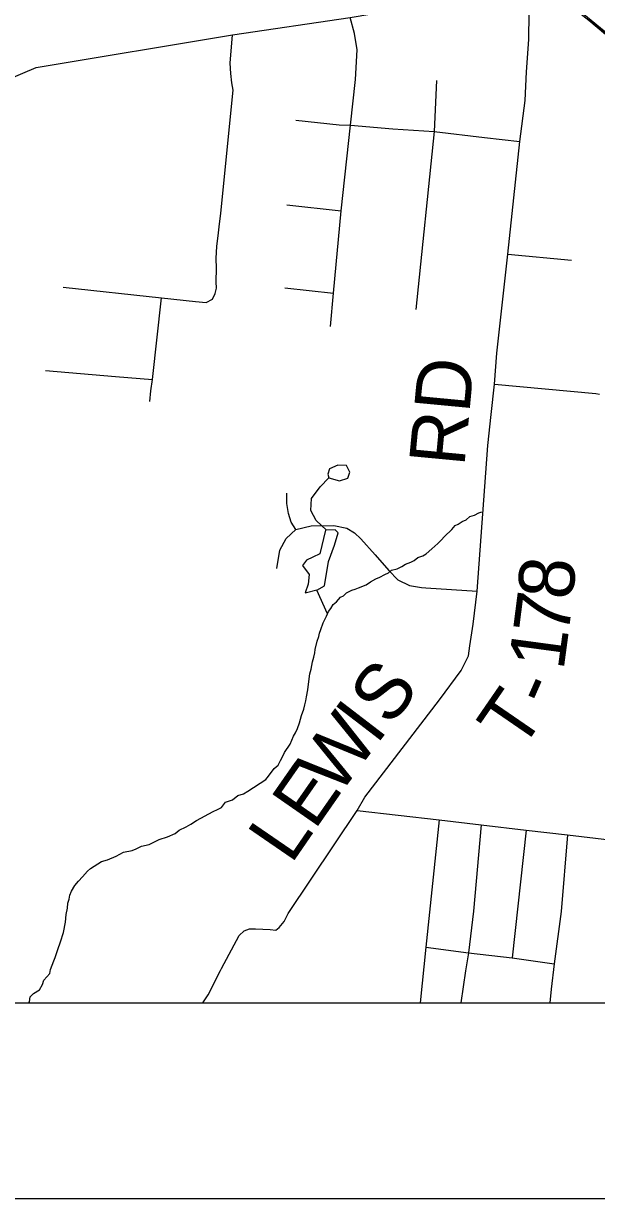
# Model space of a CAD drawing. Extents: x 0 to 34, y 0 to 22.
# Drawn here: x 7.478 to 7.771, y 14 to 14.601 of the extents above; entities that cross this region are included whole.
import ezdxf

# ---------------------------------------------------------------- set-up
doc = ezdxf.new("R2010")
doc.units = 0
for name, color, linetype in [('GM_X_Corporation', 7, 'Continuous'), ('GM_X_County_Road', 7, 'Continuous'), ('GM_X_Minor_Lake', 7, 'Continuous'), ('GM_X_Minor_River', 7, 'Continuous'), ('GM_X_Rail_Line', 7, 'Continuous'), ('GM_X_State_Route', 7, 'Continuous'), ('GM_X_Township_Road', 7, 'Continuous'), ('GM_X_Township_Road_Text', 7, 'Continuous'), ('SH_Cut_Line', 7, 'Continuous'), ('SH_Data', 7, 'Continuous')]:
    doc.layers.add(name, color=color, linetype=linetype)

msp = doc.modelspace()

# ---------------------------------------------------------------- linework, layer by layer
at = {"layer": 'GM_X_Corporation'}
for points in [[(7.76659, 14.603), (7.77518, 14.59581)], [(7.77518, 14.59581), (7.76659, 14.603)], [(5.48474, 14.1), (8.31297, 14.1)]]:
    msp.add_lwpolyline(points, dxfattribs=at)
at = {"layer": 'GM_X_County_Road'}
msp.add_lwpolyline([(7.19462, 14.47266), (7.20479, 14.48077), (7.21024, 14.48461), (7.21649, 14.48758), (7.22219, 14.4894), (7.24943, 14.49374), (7.26769, 14.49671), (7.30242, 14.50216), (7.31344, 14.50423), (7.32554, 14.50851), (7.34044, 14.51676), (7.3531, 14.52237), (7.37775, 14.53379), (7.4064, 14.5452), (7.45328, 14.56541), (7.48427, 14.57849), (7.58457, 14.59524), (7.64482, 14.60405), (7.73637, 14.61978), (7.74169, 14.62255)], dxfattribs=at)
at = {"layer": 'GM_X_Minor_Lake'}
for points in [[(7.6429, 14.37495), (7.63852, 14.37503), (7.63412, 14.3732), (7.63331, 14.37056), (7.63385, 14.36865)], [(7.63385, 14.36865), (7.63934, 14.36703), (7.64355, 14.36848), (7.64455, 14.3715), (7.6429, 14.37495)], [(7.62774, 14.31116), (7.63158, 14.31337), (7.63369, 14.32588), (7.63669, 14.33419), (7.6387, 14.34043), (7.63701, 14.34198), (7.63207, 14.34188), (7.6292, 14.32976), (7.62575, 14.32811), (7.62249, 14.32645), (7.62035, 14.32383)]]:
    msp.add_lwpolyline(points, dxfattribs=at)
at = {"layer": 'GM_X_Minor_River'}
for points in [[(7.63264, 14.34189), (7.62739, 14.34671), (7.62463, 14.35189), (7.62493, 14.35797), (7.6294, 14.36397), (7.63385, 14.36865)], [(7.69999, 14.34493), (7.70191, 14.34623), (7.70402, 14.34714), (7.70595, 14.34882), (7.70824, 14.34954), (7.71054, 14.35064), (7.71207, 14.35119)], [(7.49924, 14.14132), (7.49969, 14.14531), (7.50031, 14.14853), (7.50055, 14.151), (7.50115, 14.15308), (7.50157, 14.15516), (7.50236, 14.15724), (7.50412, 14.16006), (7.50587, 14.16232), (7.508, 14.16456), (7.51052, 14.16737), (7.51206, 14.16886), (7.51398, 14.16997), (7.51763, 14.17238), (7.52069, 14.17328), (7.52509, 14.1751), (7.52893, 14.17713), (7.53332, 14.178), (7.53542, 14.17892), (7.53811, 14.1802), (7.54211, 14.18108), (7.5471, 14.18366), (7.55149, 14.18491), (7.55532, 14.18675), (7.55744, 14.18842), (7.56089, 14.19007), (7.56339, 14.19155), (7.56627, 14.1934), (7.57471, 14.19801), (7.57701, 14.19892), (7.57893, 14.20003), (7.58106, 14.20265), (7.58317, 14.20338), (7.5847, 14.20392), (7.5874, 14.20616), (7.59026, 14.20706), (7.59238, 14.20835), (7.6016, 14.21428), (7.60296, 14.21596), (7.60588, 14.21991), (7.608, 14.22158), (7.60918, 14.22403), (7.60996, 14.22554), (7.61115, 14.22818), (7.61407, 14.23232), (7.61585, 14.23647), (7.61683, 14.23816), (7.61782, 14.24043), (7.61882, 14.24327), (7.61983, 14.24705), (7.62103, 14.25026), (7.62163, 14.25254), (7.62205, 14.25462), (7.62246, 14.25652), (7.62309, 14.26012), (7.62352, 14.26315), (7.62418, 14.26828), (7.62479, 14.27074), (7.62543, 14.27453), (7.62623, 14.2768), (7.62664, 14.27908), (7.62686, 14.28078), (7.62789, 14.28514), (7.62868, 14.28741), (7.62909, 14.28911), (7.6297, 14.291), (7.63089, 14.29441), (7.63266, 14.2978), (7.63365, 14.30025), (7.63482, 14.30176), (7.63599, 14.30383), (7.63773, 14.30513), (7.63986, 14.30756), (7.64139, 14.3083), (7.64294, 14.30979), (7.64562, 14.31108), (7.64734, 14.31162), (7.64906, 14.31235), (7.65289, 14.3138), (7.6552, 14.31547), (7.65789, 14.31695), (7.65999, 14.31786), (7.66249, 14.31915), (7.6644, 14.32007), (7.66594, 14.32137), (7.66881, 14.32208), (7.67111, 14.32318), (7.67303, 14.32448), (7.67571, 14.32539), (7.67743, 14.32631), (7.67936, 14.32779), (7.68185, 14.3287), (7.68357, 14.32981), (7.68647, 14.33223), (7.68801, 14.33373), (7.68956, 14.33503), (7.6913, 14.33671), (7.69304, 14.33859), (7.69671, 14.34213), (7.69845, 14.3442), (7.69999, 14.34493)], [(7.62035, 14.32383), (7.62388, 14.31921), (7.62323, 14.31428), (7.62182, 14.30974), (7.62844, 14.31156)], [(7.63314, 14.29899), (7.62774, 14.31116)], [(7.48051, 14.1), (7.48088, 14.10056), (7.4813, 14.10321), (7.48285, 14.1049), (7.48592, 14.10674), (7.48749, 14.10938), (7.48829, 14.11165), (7.4912, 14.11502), (7.49161, 14.11711), (7.4934, 14.12164), (7.494, 14.12334), (7.49459, 14.12485), (7.49539, 14.12731), (7.49679, 14.13128), (7.4982, 14.13601), (7.49924, 14.14132)]]:
    msp.add_lwpolyline(points, dxfattribs=at)
at = {"layer": 'GM_X_Rail_Line'}
msp.add_lwpolyline([(8.09411, 14.30513), (7.91188, 14.48462), (7.73883, 14.62661), (7.37583, 14.95031), (7.27768, 15.03727), (7.11629, 15.18835), (7.09242, 15.20728), (7.06464, 15.22387), (6.89163, 15.30383), (6.63068, 15.45516), (6.60772, 15.46474), (6.58368, 15.4712), (6.35418, 15.49636), (6.26415, 15.50162), (6.17974, 15.50653), (6.14837, 15.51701), (6.12521, 15.53414), (6.05954, 15.61782), (6.04079, 15.63718), (6.02351, 15.65035), (5.8776, 15.71198), (5.85703, 15.71911), (5.83342, 15.72349), (5.69367, 15.73607)], dxfattribs=at)
at = {"layer": 'GM_X_State_Route'}
msp.add_lwpolyline([(7.47934, 14.85866), (7.50172, 14.83814), (7.52408, 14.81825), (7.54792, 14.79643), (7.56451, 14.78161), (7.58257, 14.76505), (7.60194, 14.74752), (7.61273, 14.73799), (7.6258, 14.72645), (7.64424, 14.70951), (7.65989, 14.69552), (7.68193, 14.67715), (7.70231, 14.65957), (7.71231, 14.64993), (7.71874, 14.64387), (7.72667, 14.63712), (7.73068, 14.63135), (7.74169, 14.62255), (7.75588, 14.61121), (7.76671, 14.60274), (7.77529, 14.59555), (7.79797, 14.57741)], dxfattribs=at)
at = {"layer": 'GM_X_Township_Road'}
for p, q in [((7.61234, 14.5082), (7.64013, 14.50511)), ((7.72536, 14.48301), (7.75787, 14.47991)), ((7.61137, 14.46571), (7.63622, 14.46303)), ((7.68337, 14.31235), (7.7097, 14.31061)), ((7.73475, 14.18843), (7.72755, 14.12312))]:
    msp.add_line(p, q, dxfattribs=at)
for points in [[(7.64839, 14.19845), (7.65219, 14.20534), (7.69034, 14.2551), (7.7014, 14.27011), (7.70516, 14.27762), (7.70595, 14.28276), (7.70753, 14.29382), (7.7097, 14.31061), (7.71503, 14.38507), (7.71683, 14.40095), (7.71852, 14.41659), (7.71973, 14.43238), (7.72536, 14.48301), (7.73148, 14.54062), (7.73425, 14.56164), (7.73482, 14.57634), (7.73599, 14.59279), (7.73637, 14.61978)], [(7.63464, 14.44604), (7.63622, 14.46303), (7.64013, 14.50511), (7.64488, 14.54895), (7.64756, 14.57234), (7.64828, 14.58758), (7.64698, 14.59592), (7.64482, 14.60405)], [(7.57742, 14.49394), (7.57777, 14.49704), (7.57858, 14.50404), (7.58491, 14.56681), (7.5843, 14.57072), (7.58369, 14.57537), (7.58349, 14.58076), (7.58457, 14.59524)], [(7.68888, 14.57184), (7.68768, 14.54568), (7.6783, 14.45467)], [(7.61692, 14.55162), (7.6391, 14.5492), (7.64488, 14.54895), (7.66651, 14.54709), (7.68768, 14.54568), (7.71338, 14.54265), (7.73148, 14.54062)], [(7.49813, 14.46606), (7.54826, 14.46061), (7.56567, 14.45872), (7.57115, 14.4583), (7.57441, 14.46002), (7.57573, 14.46282), (7.57639, 14.46561), (7.57622, 14.4689), (7.57643, 14.47578), (7.57634, 14.48072), (7.57661, 14.48718), (7.57724, 14.49238), (7.57742, 14.49394)], [(7.54239, 14.40773), (7.54284, 14.41305), (7.54374, 14.41893), (7.54826, 14.46061)], [(7.48908, 14.42348), (7.52485, 14.42044), (7.54374, 14.41893)], [(7.71852, 14.41659), (7.77031, 14.4117), (7.77225, 14.41147)], [(7.617, 14.34216), (7.61456, 14.34592), (7.61318, 14.35037), (7.61238, 14.35541), (7.61238, 14.36071)], [(7.60729, 14.32227), (7.60873, 14.3316), (7.61212, 14.33754), (7.617, 14.34216), (7.62484, 14.34412), (7.63635, 14.34422), (7.64303, 14.34279), (7.64695, 14.34056), (7.65018, 14.33744), (7.65751, 14.32916), (7.66446, 14.32124), (7.66918, 14.31638), (7.67501, 14.3136), (7.68126, 14.31249), (7.68337, 14.31235)], [(7.64839, 14.19845), (7.6902, 14.19372), (7.71175, 14.19116), (7.73475, 14.18843), (7.75581, 14.18593), (7.78865, 14.18203), (7.81022, 14.17915), (7.81557, 14.1782), (7.81936, 14.17732), (7.82192, 14.17871), (7.82368, 14.18222), (7.82485, 14.19005), (7.8258, 14.21156), (7.82799, 14.21917), (7.83268, 14.22166), (7.86369, 14.21785), (7.97571, 14.20386), (7.98312, 14.20394), (7.98877, 14.20357), (8.01604, 14.2006), (8.02926, 14.19892), (8.03075, 14.19876)], [(7.57851, 14.11666), (7.57904, 14.11771), (7.58803, 14.13451), (7.59052, 14.13684), (7.59337, 14.13785), (7.59631, 14.13785), (7.6038, 14.13753), (7.60675, 14.13722), (7.60842, 14.13865), (7.61097, 14.14175), (7.61312, 14.14574), (7.64839, 14.19845)], [(7.6902, 14.19372), (7.68341, 14.12861), (7.6805, 14.1)], [(7.71175, 14.19116), (7.70774, 14.14696), (7.70518, 14.12562), (7.70376, 14.11651), (7.7013, 14.1)], [(7.75581, 14.18593), (7.75256, 14.14673), (7.74903, 14.1201), (7.74745, 14.10706), (7.74681, 14.1)], [(7.68341, 14.12861), (7.70518, 14.12562), (7.72755, 14.12312), (7.74903, 14.1201)], [(7.56948, 14.1), (7.57219, 14.10409), (7.57851, 14.11666)]]:
    msp.add_lwpolyline(points, dxfattribs=at)
at = {"layer": 'SH_Cut_Line'}
msp.add_lwpolyline([(5.60301, 15.02173), (5.5402, 14.5449), (5.49472, 14.18022), (5.49031, 14.14478), (5.48934, 14.13697), (5.48791, 14.12545), (5.48474, 14.1), (8.9, 14.1), (8.9, 20.9)], dxfattribs=at)
at = {"layer": 'SH_Data'}
for p, q in [((2.1, 14.1), (8.9, 14.1)), ((2, 14), (9, 14))]:
    msp.add_line(p, q, dxfattribs=at)

# ---------------------------------------------------------------- texts
at = {"layer": 'GM_X_Township_Road_Text'}
for s, height, rotation, p in [('RD', 0.028409, 84.58971, (7.70305, 14.37396)), ('8', 0.02841, 84.84928, (7.75845, 14.30568)), ('7', 0.02841, 82.71802, (7.75611, 14.28718)), ('1', 0.02841, 82.33908, (7.75375, 14.26963)), ('S', 0.02841, 52.45632, (7.66522, 14.24082)), ('T', 0.02841, 55.47669, (7.73183, 14.22802)), ('-', 0.02841, 66.24358, (7.7467, 14.25061)), ('W', 0.02841, 53.43664, (7.63859, 14.20523)), ('I', 0.02841, 52.48376, (7.65812, 14.23157)), ('E', 0.02841, 55.14736, (7.62658, 14.18798)), ('L', 0.02841, 55.51354, (7.61457, 14.1705))]:
    msp.add_text(s, height=height, rotation=rotation, dxfattribs=at).set_placement(p)

doc.saveas('drawing.dxf')
